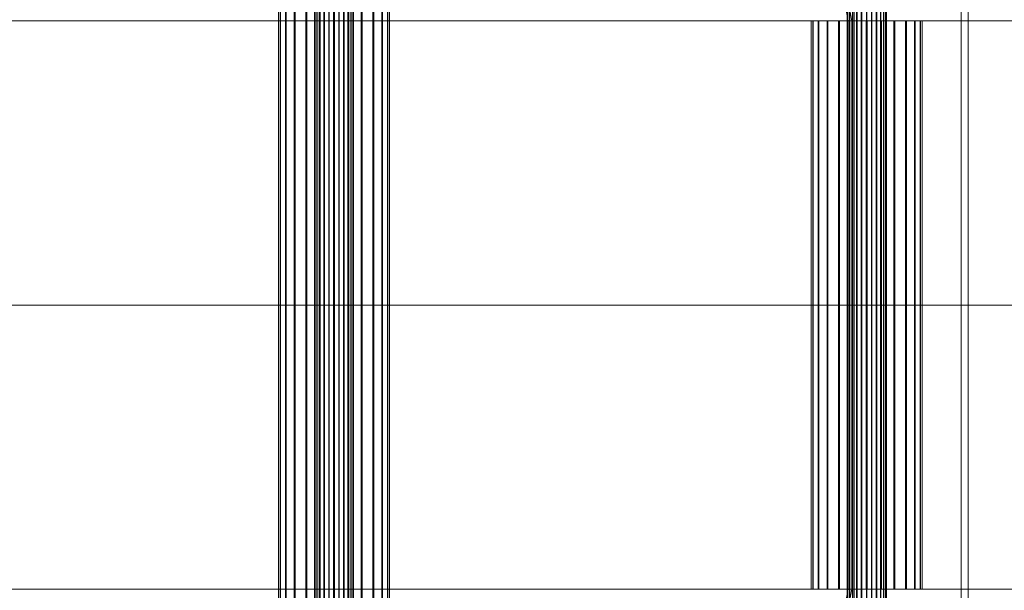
# Model space of a CAD drawing. Header units: millimetres. Extents: x -2233 to 61924, y -68080 to 6847.
# Tile 419 of 656: x 5318 to 5768, y -18130 to -17870. Entities that reach past the tile are written whole.
import ezdxf

# ---------------------------------------------------------------- set-up
doc = ezdxf.new("R2010")
doc.units = ezdxf.units.MM
doc.layers.add('COTAS_P', color=1, linetype='Continuous', lineweight=0)
doc.layers.add('superior_C01', color=7, linetype='Continuous', lineweight=0)
doc.dimstyles.new('R19_100', dxfattribs={"dimtxt": 250, "dimasz": 150, "dimexe": 150, "dimexo": 80, "dimgap": 100, "dimtad": 1, "dimtih": 1, "dimtoh": 1, "dimdsep": 46, "dimcen": 0.09, "dimadec": 0, "dimazin": 0, "dimtfac": 1, "dimtdec": 4, "dimtofl": 0, "dimtmove": 0, "dimatfit": 3, "dimfxl": 1, "dimtolj": 1, "dimtzin": 0, "dimarcsym": 0})

# ---------------------------------------------------------------- blocks, each defined once
blk = doc.blocks.new('DIM_R27_38')
at = {"layer": 'COTAS_P'}
for p, q in [((5250, -17250), (5400, -17205)), ((6950, -17250), (6800, -17205)), ((5250, -18150), (5250, -17250)), ((6950, -17250), (5250, -17250)), ((5250, -17250), (5400, -17295)), ((6950, -17250), (6800, -17295)), ((6950, -18150), (6950, -17250))]:
    blk.add_line(p, q, dxfattribs=at)
blk.add_text('1700 P', height=250, rotation=180, dxfattribs=at).set_placement((6100, -17350))

msp = doc.modelspace()

# ---------------------------------------------------------------- linework, layer by layer
at = {"layer": 'superior_C01'}
for p, q in [((5452.632, -18440), (5452.632, -17560)), ((5452.912, -18440), (5452.912, -17560)), ((5452.965, -18440), (5452.965, -17560)), ((5453.787, -18440), (5453.787, -17560)), ((5453.888, -18440), (5453.888, -17560)), ((5455.196, -18440), (5455.196, -17560)), ((5455.339, -18440), (5455.339, -17560)), ((5457.044, -18440), (5457.044, -17560)), ((5457.219, -18440), (5457.219, -17560)), ((5459.205, -18440), (5459.205, -17560)), ((5459.399, -18440), (5459.399, -17560)), ((5461.531, -18440), (5461.531, -17560)), ((5461.732, -18440), (5461.732, -17560)), ((5463.863, -18440), (5463.863, -17560)), ((5464.058, -18440), (5464.058, -17560)), ((5466.044, -18440), (5466.044, -17560)), ((5466.218, -18440), (5466.218, -17560)), ((5467.924, -18440), (5467.924, -17560)), ((5468.066, -18440), (5468.066, -17560)), ((5469.375, -18440), (5469.375, -17560)), ((5469.475, -18440), (5469.475, -17560)), ((5470.298, -17560), (5470.298, -18440)), ((5470.35, -18440), (5470.35, -17560)), ((5470.631, -18440), (5470.631, -17560)), ((5699.784, -17575), (5699.784, -18425)), ((5703.02, -18425), (5703.02, -17575)), ((5748.703, -18425), (5748.703, -17575)), ((5751.938, -17575), (5751.938, -18425)), ((5436.233, -18311.15), (5436.233, -17688.85)), ((5437.025, -18311.15), (5437.025, -17688.85)), ((5437.172, -18311.15), (5437.172, -17688.85)), ((5439.493, -18311.15), (5439.493, -17688.85)), ((5439.778, -18311.15), (5439.778, -17688.85)), ((5443.471, -18311.15), (5443.471, -17688.85)), ((5443.873, -18311.15), (5443.873, -17688.85)), ((5448.686, -18311.15), (5448.686, -17688.85)), ((5449.178, -18311.15), (5449.178, -17688.85)), ((5454.783, -18311.15), (5454.783, -17688.85)), ((5455.332, -18311.15), (5455.332, -17688.85)), ((5461.347, -18311.15), (5461.347, -17688.85)), ((5461.916, -18311.15), (5461.916, -17688.85)), ((5467.93, -18311.15), (5467.93, -17688.85)), ((5468.479, -18311.15), (5468.479, -17688.85)), ((5474.084, -18311.15), (5474.084, -17688.85)), ((5474.577, -18311.15), (5474.577, -17688.85)), ((5479.39, -18311.15), (5479.39, -17688.85)), ((5479.792, -18311.15), (5479.792, -17688.85)), ((5483.485, -18311.15), (5483.485, -17688.85)), ((5483.769, -18311.15), (5483.769, -17688.85)), ((5486.091, -17688.85), (5486.091, -18311.15)), ((5486.238, -18311.15), (5486.238, -17688.85)), ((5487.03, -18311.15), (5487.03, -17688.85)), ((5678.578, -17771.702), (5697.022, -17870)), ((5698.63, -17870), (5680.186, -17771.702)), ((5696.479, -18148), (5696.479, -17852)), ((5696.76, -18148), (5696.76, -17852)), ((5696.812, -18148), (5696.812, -17852)), ((5697.634, -18148), (5697.634, -17852)), ((5697.735, -18148), (5697.735, -17852)), ((5699.044, -18148), (5699.044, -17852)), ((5699.186, -18148), (5699.186, -17852)), ((5700.891, -18148), (5700.891, -17852)), ((5701.066, -18148), (5701.066, -17852)), ((5703.052, -18148), (5703.052, -17852)), ((5703.247, -18148), (5703.247, -17852)), ((5705.378, -18148), (5705.378, -17852)), ((5705.579, -18148), (5705.579, -17852)), ((5707.71, -18148), (5707.71, -17852)), ((5707.905, -18148), (5707.905, -17852)), ((5709.891, -18148), (5709.891, -17852)), ((5710.065, -18148), (5710.065, -17852)), ((5711.771, -18148), (5711.771, -17852)), ((5711.913, -18148), (5711.913, -17852)), ((5713.222, -18148), (5713.222, -17852)), ((5713.323, -18148), (5713.323, -17852)), ((5714.145, -17852), (5714.145, -18148)), ((5714.197, -18148), (5714.197, -17852)), ((5714.478, -18148), (5714.478, -17852)), ((4752.863, -17870), (5697.022, -17870)), ((5698.63, -17870), (4754.471, -17870)), ((5680.872, -17870), (5680.08, -17870)), ((5680.08, -17870), (5681.019, -17870)), ((5680.08, -18130), (5680.08, -17870)), ((5683.341, -17870), (5680.872, -17870)), ((5680.872, -18130), (5680.872, -17870)), ((5681.019, -17870), (5683.625, -17870)), ((5681.019, -18130), (5681.019, -17870)), ((5687.318, -17870), (5683.341, -17870)), ((5683.341, -18130), (5683.341, -17870)), ((5683.625, -17870), (5687.72, -17870)), ((5683.625, -18130), (5683.625, -17870)), ((5692.533, -17870), (5687.318, -17870)), ((5687.318, -18130), (5687.318, -17870)), ((5687.72, -17870), (5693.025, -17870)), ((5687.72, -18130), (5687.72, -17870)), ((5698.63, -17870), (5692.533, -17870)), ((5692.533, -18130), (5692.533, -17870)), ((5693.025, -17870), (5699.179, -17870)), ((5693.025, -18130), (5693.025, -17870)), ((5697.022, -17870), (5697.022, -18000)), ((5697.022, -17870), (6641.182, -17870)), ((5698.63, -18000), (5698.63, -17870)), ((6642.79, -17870), (5698.63, -17870)), ((5705.194, -17870), (5698.63, -17870)), ((5698.63, -18130), (5698.63, -17870)), ((5699.179, -17870), (5705.763, -17870)), ((5699.179, -18130), (5699.179, -17870)), ((5711.777, -17870), (5705.194, -17870)), ((5705.194, -18130), (5705.194, -17870)), ((5705.763, -17870), (5712.327, -17870)), ((5705.763, -18130), (5705.763, -17870)), ((5717.931, -17870), (5711.777, -17870)), ((5711.777, -18130), (5711.777, -17870)), ((5712.327, -17870), (5718.424, -17870)), ((5712.327, -18130), (5712.327, -17870)), ((5723.237, -17870), (5717.931, -17870)), ((5717.931, -18130), (5717.931, -17870)), ((5718.424, -17870), (5723.639, -17870)), ((5718.424, -18130), (5718.424, -17870)), ((5727.332, -17870), (5723.237, -17870)), ((5723.237, -18130), (5723.237, -17870)), ((5723.639, -17870), (5727.616, -17870)), ((5723.639, -18130), (5723.639, -17870)), ((5729.938, -17870), (5727.332, -17870)), ((5727.332, -18130), (5727.332, -17870)), ((5727.616, -17870), (5730.085, -17870)), ((5727.616, -18130), (5727.616, -17870)), ((5730.877, -17870), (5729.938, -17870)), ((5729.938, -17870), (5729.938, -18130)), ((5730.085, -17870), (5730.877, -17870)), ((5730.085, -18130), (5730.085, -17870)), ((5730.877, -18130), (5730.877, -17870)), ((4752.863, -18000), (5697.022, -18000)), ((5698.63, -18000), (4754.471, -18000)), ((5697.022, -18000), (5697.022, -18130)), ((5697.022, -18000), (6641.182, -18000)), ((5698.63, -18130), (5698.63, -18000)), ((6642.79, -18000), (5698.63, -18000)), ((4752.863, -18130), (5697.022, -18130)), ((5698.63, -18130), (4754.471, -18130)), ((5697.022, -18130), (5678.578, -18228.298)), ((5681.019, -18130), (5680.08, -18130)), ((5680.08, -18130), (5680.872, -18130)), ((5680.186, -18228.298), (5698.63, -18130)), ((5680.872, -18130), (5683.341, -18130)), ((5683.625, -18130), (5681.019, -18130)), ((5683.341, -18130), (5687.318, -18130)), ((5687.72, -18130), (5683.625, -18130)), ((5687.318, -18130), (5692.533, -18130)), ((5693.025, -18130), (5687.72, -18130)), ((5692.533, -18130), (5698.63, -18130)), ((5699.179, -18130), (5693.025, -18130)), ((5697.022, -18130), (6641.182, -18130)), ((6642.79, -18130), (5698.63, -18130)), ((5698.63, -18130), (5705.194, -18130)), ((5705.763, -18130), (5699.179, -18130)), ((5705.194, -18130), (5711.777, -18130)), ((5712.327, -18130), (5705.763, -18130)), ((5711.777, -18130), (5717.931, -18130)), ((5718.424, -18130), (5712.327, -18130)), ((5717.931, -18130), (5723.237, -18130)), ((5723.639, -18130), (5718.424, -18130)), ((5723.237, -18130), (5727.332, -18130)), ((5727.616, -18130), (5723.639, -18130)), ((5727.332, -18130), (5729.938, -18130)), ((5730.085, -18130), (5727.616, -18130)), ((5729.938, -18130), (5730.877, -18130)), ((5730.877, -18130), (5730.085, -18130))]:
    msp.add_line(p, q, dxfattribs=at)

# ---------------------------------------------------------------- dimensions: what is measured, and where the dimension line sits
at = {"layer": 'COTAS_P'}
dim = msp.add_aligned_dim(p1=(6950, -18150), p2=(5250, -18150), distance=-900, text='<> P', dimstyle='R19_100', dxfattribs=at)
dim.commit()
dim.dimension.update_dxf_attribs({"geometry": 'DIM_R27_38', "text_midpoint": (6100, -17250)})

doc.saveas('drawing.dxf')
